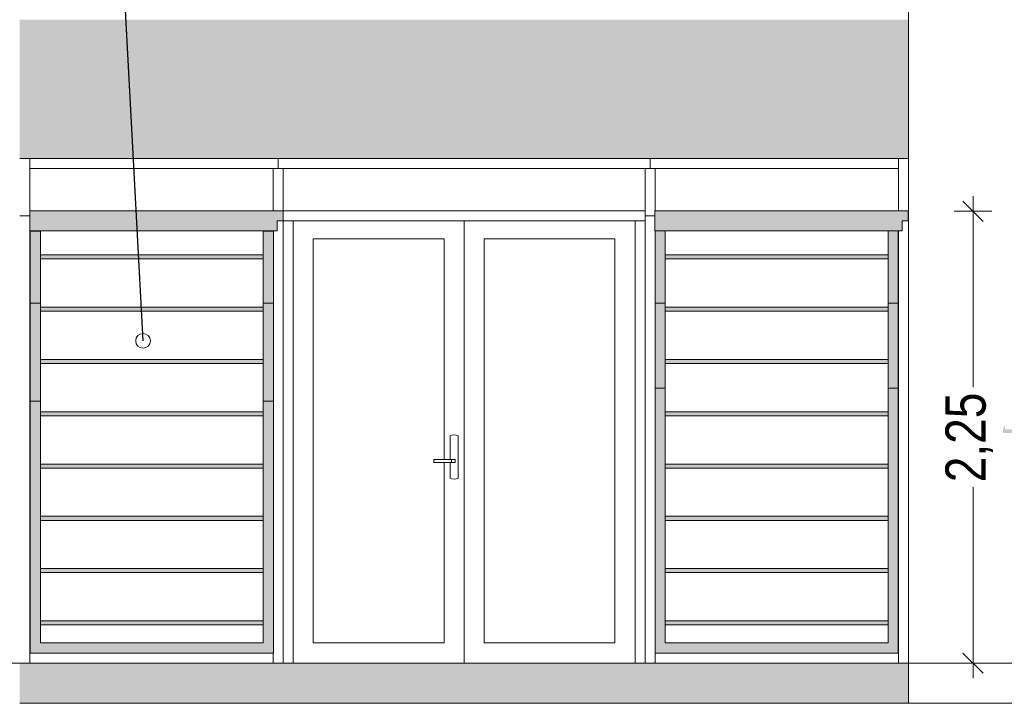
# Model space of a CAD drawing. Header units: millimetres. Extents: x 52659 to 1698020, y -10054 to 104697.
# Tile 359 of 363: x 1645720 to 1650616, y -8089 to -4689. Entities that reach past the tile are written whole.
import ezdxf

# ---------------------------------------------------------------- set-up
doc = ezdxf.new("R2010")
doc.units = ezdxf.units.MM
doc.header["$MEASUREMENT"] = 0
for name, color, linetype in [('02-05 Poteau.Construction', 7, 'Continuous'), ('02-06 Poutre.Construction', 7, 'Continuous'), ('05-02 Cotation 200ème 100ème.Cotations', 7, 'Continuous'), ('06-05 Etiquette.Texte', 7, 'Continuous'), ('08-01 2D Dessin général.2D', 7, 'Continuous'), ('A-DOOR-____-OTLN.Modèle IFC', 7, 'Continuous'), ('A-FLOR-____-OTLN.Modèle IFC', 7, 'Continuous'), ('A-GLAZ-CWMG-OTLN.Modèle IFC', 7, 'Continuous'), ('A-WALL-____-OTLN.Modèle IFC', 7, 'Continuous')]:
    doc.layers.add(name, color=color, linetype=linetype)
doc.styles.add('STYLE_GENERE_3', font='ARIALN.TTF')
doc.dimstyles.new('STYLE_GENERE__2', dxfattribs={"dimtxt": 200, "dimasz": 95, "dimexe": 0.18, "dimexo": 100, "dimgap": 0, "dimtad": 0, "dimlfac": 0.001, "dimzin": 0, "dimdsep": 46, "dimtxsty": 'STYLE_GENERE_3', "dimblk": 'ARROWHEAD_6', "dimblk1": 'ARROWHEAD_6', "dimblk2": 'ARROWHEAD_6', "dimcen": 0.09, "dimclrd": 7, "dimclre": 7, "dimclrt": 7, "dimazin": 0, "dimtfac": 1, "dimtdec": 4, "dimtmove": 0, "dimatfit": 3, "dimfxl": 1, "dimtolj": 1, "dimtzin": 0, "dimarcsym": 0})
doc.dimstyles.new('STYLE_GENERE__4', dxfattribs={"dimtxt": 0.18, "dimasz": 145.92, "dimexe": 0.18, "dimexo": 0.0625, "dimgap": 0, "dimtad": 0, "dimtih": 1, "dimtoh": 1, "dimdec": 4, "dimzin": 0, "dimdsep": 46, "dimcen": 0.09, "dimadec": 0, "dimazin": 0, "dimtfac": 1, "dimtdec": 4, "dimtmove": 0, "dimatfit": 3, "dimldrblk": 'ARROWHEAD_1', "dimfxl": 1, "dimtolj": 1, "dimtzin": 0, "dimarcsym": 0})

# ---------------------------------------------------------------- blocks, each defined once
blk = doc.blocks.new('Élément de coupe_1439_7', base_point=(1686519.8, -7889.1))
at = {"layer": 'A-WALL-____-OTLN.Modèle IFC', "linetype": 'Continuous', "lineweight": 0, "true_color": 0x000000}
blk.add_hatch(color=18, dxfattribs=at).paths.add_polyline_path([(1650610, -6724.4), (1650609.3, -6728.3), (1650609.3, -6745.3), (1656029.3, -6745.3), (1656032.8, -6738.6), (1656032.8, -6728.3), (1656033.5, -6727), (1650619.8, -6727), (1650619.8, -6704.8), (1650611.8, -6719.9)])
at = {"layer": 'A-WALL-____-OTLN.Modèle IFC', "color": 7, "linetype": 'Continuous', "lineweight": 9}
for p, q in [((1650139.8, -4689.1), (1650139.8, -7889.1)), ((1650139.8, -7889.1), (1656234.8, -7889.1))]:
    blk.add_line(p, q, dxfattribs=at)
blk = doc.blocks.new('Élément de coupe_1442_7', base_point=(1686519.8, -7889.1))
at = {"layer": 'A-DOOR-____-OTLN.Modèle IFC', "color": 7, "linetype": 'Continuous', "lineweight": 18}
for p, q in [((1648829.8, -5639.6), (1647029.8, -5639.6)), ((1647029.8, -5689.6), (1647029.8, -7889.1)), ((1647079.8, -7889.1), (1647079.8, -5689.6)), ((1647079.8, -5689.6), (1648779.8, -5689.6)), ((1647929.8, -7889.1), (1647929.8, -5689.6)), ((1648779.8, -5689.6), (1648779.8, -7889.1)), ((1648829.8, -7889.1), (1648829.8, -5689.1)), ((1647179.8, -7789.1), (1647179.8, -5779.6)), ((1647179.8, -5779.6), (1647829.8, -5779.6)), ((1647829.8, -5779.6), (1647829.8, -6876.2)), ((1648029.8, -5779.6), (1648679.8, -5779.6)), ((1648029.8, -7789.1), (1648029.8, -5779.6)), ((1648679.8, -5779.6), (1648679.8, -7789.1)), ((1647869.5, -6755.1), (1647859.8, -6759.1)), ((1647879.8, -6753.7), (1647869.5, -6755.1)), ((1647890.2, -6755.1), (1647879.8, -6753.7)), ((1647899.8, -6759.1), (1647890.2, -6755.1)), ((1647859.8, -6759.1), (1647859.8, -6876.3)), ((1647899.8, -6969.1), (1647899.8, -6759.1)), ((1647822, -6876.2), (1647779.8, -6876.3)), ((1647779.8, -6877.1), (1647779.8, -6876.3)), ((1647779.8, -6891.1), (1647779.8, -6877.1)), ((1647827.5, -6877.1), (1647779.8, -6877.1)), ((1647779.8, -6891.8), (1647779.8, -6891.1)), ((1647779.8, -6891.1), (1647827.5, -6891.1)), ((1647779.8, -6891.8), (1647822, -6891.9)), ((1647865.8, -6876.3), (1647822, -6876.2)), ((1647822, -6891.9), (1647865.8, -6891.8)), ((1647867.5, -6877.1), (1647827.5, -6877.1)), ((1647827.5, -6891.1), (1647867.5, -6891.1)), ((1647829.8, -6891.9), (1647829.8, -7789.1)), ((1647859.8, -6891.9), (1647859.8, -6969.1)), ((1647865.8, -6876.3), (1647881.9, -6876.3)), ((1647881.9, -6891.8), (1647865.8, -6891.8)), ((1647885.8, -6877.1), (1647867.5, -6877.1)), ((1647867.5, -6877.1), (1647867.5, -6891.1)), ((1647867.5, -6891.1), (1647885.8, -6891.1)), ((1647881.9, -6876.3), (1647885.8, -6877.1)), ((1647885.8, -6891.1), (1647881.9, -6891.8)), ((1647885.8, -6877.1), (1647885.8, -6891.1)), ((1647859.8, -6969.1), (1647869.5, -6973.1)), ((1647869.5, -6973.1), (1647879.8, -6974.4)), ((1647879.8, -6974.4), (1647890.2, -6973.1)), ((1647890.2, -6973.1), (1647899.8, -6969.1)), ((1647829.8, -7789.1), (1647179.8, -7789.1)), ((1648679.8, -7789.1), (1648029.8, -7789.1))]:
    blk.add_line(p, q, dxfattribs=at)
blk = doc.blocks.new('Élément de coupe_1444_7', base_point=(1686519.8, -7889.1))
at = {"layer": 'A-GLAZ-CWMG-OTLN.Modèle IFC', "color": 7, "linetype": 'Continuous', "lineweight": 18}
blk.add_line((1645769.8, -5664.1), (1645769.8, -5429.1), dxfattribs=at)
blk = doc.blocks.new('Élément de coupe_1445_7', base_point=(1686519.8, -7889.1))
at = {"layer": 'A-GLAZ-CWMG-OTLN.Modèle IFC', "color": 7, "linetype": 'Continuous', "lineweight": 18}
blk.add_line((1650089.8, -5739.6), (1650089.8, -7839.1), dxfattribs=at)
blk = doc.blocks.new('Élément de coupe_1446_7', base_point=(1686519.8, -7889.1))
at = {"layer": 'A-GLAZ-CWMG-OTLN.Modèle IFC', "color": 7, "linetype": 'Continuous', "lineweight": 18}
blk.add_line((1646979.8, -5739.6), (1646979.8, -5740.6), dxfattribs=at)
blk = doc.blocks.new('Élément de coupe_1448_7', base_point=(1686519.8, -7889.1))
at = {"layer": 'A-GLAZ-CWMG-OTLN.Modèle IFC', "color": 7, "linetype": 'Continuous', "lineweight": 18}
for p, q in [((1648879.8, -7889.1), (1648879.8, -7839.1)), ((1650089.8, -7839.1), (1650088.7, -7839.1)), ((1650089.8, -7889.1), (1650089.8, -7839.1))]:
    blk.add_line(p, q, dxfattribs=at)
blk = doc.blocks.new('Élément de coupe_1449_7', base_point=(1686519.8, -7889.1))
at = {"layer": 'A-GLAZ-CWMG-OTLN.Modèle IFC', "color": 7, "linetype": 'Continuous', "lineweight": 18}
for p, q in [((1645772.5, -7839.1), (1645769.8, -7839.1)), ((1646979.8, -7889.1), (1646979.8, -7839.1))]:
    blk.add_line(p, q, dxfattribs=at)
blk = doc.blocks.new('Élément de coupe_1450_7', base_point=(1686519.8, -7889.1))
at = {"layer": 'A-GLAZ-CWMG-OTLN.Modèle IFC', "color": 7, "linetype": 'Continuous', "lineweight": 18}
blk.add_line((1647029.8, -5429.1), (1648829.8, -5429.1), dxfattribs=at)
blk = doc.blocks.new('Élément de coupe_1451_7', base_point=(1686519.8, -7889.1))
at = {"layer": 'A-GLAZ-CWMG-OTLN.Modèle IFC', "color": 7, "linetype": 'Continuous', "lineweight": 18}
for p, q in [((1645769.8, -5379.1), (1645769.8, -5429.1)), ((1647004.8, -5379.1), (1647004.8, -5429.1)), ((1645769.8, -5429.1), (1646979.8, -5429.1))]:
    blk.add_line(p, q, dxfattribs=at)
blk = doc.blocks.new('Élément de coupe_1452_7', base_point=(1686519.8, -7889.1))
at = {"layer": 'A-GLAZ-CWMG-OTLN.Modèle IFC', "color": 7, "linetype": 'Continuous', "lineweight": 18}
for p, q in [((1648854.8, -5379.1), (1648854.8, -5429.1)), ((1648879.8, -5429.1), (1650089.8, -5429.1))]:
    blk.add_line(p, q, dxfattribs=at)
blk = doc.blocks.new('Élément de coupe_1453_7', base_point=(1686519.8, -7889.1))
at = {"layer": 'A-GLAZ-CWMG-OTLN.Modèle IFC', "color": 7, "linetype": 'Continuous', "lineweight": 18}
for p, q in [((1645719.8, -5664.1), (1645769.8, -5664.1)), ((1645769.8, -7839.1), (1645769.8, -5664.1)), ((1645769.8, -7889.1), (1645769.8, -7839.1))]:
    blk.add_line(p, q, dxfattribs=at)
blk = doc.blocks.new('Élément de coupe_1454_7', base_point=(1686519.8, -7889.1))
at = {"layer": 'A-GLAZ-CWMG-OTLN.Modèle IFC', "color": 7, "linetype": 'Continuous', "lineweight": 18}
for p, q in [((1650089.8, -5379.1), (1650089.8, -5429.1)), ((1650089.8, -5429.1), (1650089.8, -5639.6)), ((1650139.8, -5664.1), (1650137.2, -5664.1))]:
    blk.add_line(p, q, dxfattribs=at)
blk = doc.blocks.new('Élément de coupe_1455_7', base_point=(1686519.8, -7889.1))
at = {"layer": 'A-GLAZ-CWMG-OTLN.Modèle IFC', "color": 7, "linetype": 'Continuous', "lineweight": 18}
for p, q in [((1647029.8, -5429.1), (1646979.8, -5429.1)), ((1646979.8, -5429.1), (1646979.8, -5639.6)), ((1647029.8, -5429.1), (1647029.8, -5639.1))]:
    blk.add_line(p, q, dxfattribs=at)
blk = doc.blocks.new('Élément de coupe_1456_7', base_point=(1686519.8, -7889.1))
at = {"layer": 'A-GLAZ-CWMG-OTLN.Modèle IFC', "color": 7, "linetype": 'Continuous', "lineweight": 18}
for p, q in [((1648879.8, -5429.1), (1648829.8, -5429.1)), ((1648829.8, -5429.1), (1648829.8, -5639.1)), ((1648879.8, -5429.1), (1648879.8, -5639.6)), ((1648878.2, -5664.1), (1648829.8, -5664.1))]:
    blk.add_line(p, q, dxfattribs=at)
blk = doc.blocks.new('Élément de coupe_1457_7', base_point=(1686519.8, -7889.1))
at = {"layer": 'A-GLAZ-CWMG-OTLN.Modèle IFC', "color": 7, "linetype": 'Continuous', "lineweight": 18}
for p, q in [((1647029.8, -5639.1), (1647029.8, -5639.6)), ((1647029.8, -5639.1), (1648829.8, -5639.1)), ((1648829.8, -5639.1), (1648829.8, -5689.1)), ((1647029.8, -5689.1), (1648829.8, -5689.1))]:
    blk.add_line(p, q, dxfattribs=at)
blk = doc.blocks.new('Élément de coupe_1458_7', base_point=(1686519.8, -7889.1))
at = {"layer": 'A-WALL-____-OTLN.Modèle IFC', "linetype": 'Continuous', "lineweight": 0, "true_color": 0x000000}
blk.add_hatch(color=18, dxfattribs=at).paths.add_polyline_path([(1650139.8, -4689.1), (1645719.8, -4689.1), (1645719.8, -5379.1), (1650139.8, -5379.1)])
at = {"layer": 'A-WALL-____-OTLN.Modèle IFC', "color": 7, "linetype": 'Continuous', "lineweight": 9}
blk.add_line((1645719.8, -5379.1), (1650139.8, -5379.1), dxfattribs=at)
blk = doc.blocks.new('Élément de coupe_1459_7', base_point=(1686519.8, -7889.1))
at = {"layer": 'A-WALL-____-OTLN.Modèle IFC', "color": 7, "linetype": 'Continuous', "lineweight": 9}
blk.add_line((1650139.8, -1269.1), (1650139.8, -4689.1), dxfattribs=at)
blk = doc.blocks.new('Élément de coupe_1484_7', base_point=(1686519.8, -7889.1))
at = {"layer": '02-06 Poutre.Construction', "linetype": 'Continuous', "lineweight": 0, "true_color": 0x000000}
blk.add_hatch(color=18, dxfattribs=at).paths.add_polyline_path([(1648879.8, -7839.1), (1650088.7, -7839.1), (1650088.7, -7789.1), (1648879.8, -7789.1)])
at = {"layer": '02-06 Poutre.Construction', "color": 7, "linetype": 'Continuous', "lineweight": 9}
for p, q in [((1648879.8, -7839.1), (1648879.8, -7789.1)), ((1650038.7, -7789.1), (1648929.8, -7789.1)), ((1650088.7, -7839.1), (1650088.7, -7789.1)), ((1650088.7, -7839.1), (1648879.8, -7839.1))]:
    blk.add_line(p, q, dxfattribs=at)
blk = doc.blocks.new('Élément de coupe_1485_7', base_point=(1686519.8, -7889.1))
at = {"layer": '02-05 Poteau.Construction', "linetype": 'Continuous', "lineweight": 0, "true_color": 0x000000}
blk.add_hatch(color=18, dxfattribs=at).paths.add_polyline_path([(1650038.7, -6944.1), (1650038.7, -7789.1), (1650088.7, -7789.1), (1650088.7, -6944.1)])
at = {"layer": '02-05 Poteau.Construction', "color": 7, "linetype": 'Continuous', "lineweight": 9}
for p, q in [((1650038.7, -7159.1), (1650038.7, -6944.1)), ((1650088.7, -7789.1), (1650088.7, -6944.1)), ((1650038.7, -7419.1), (1650038.7, -7179.1)), ((1650038.7, -7679.1), (1650038.7, -7439.1)), ((1650038.7, -7789.1), (1650038.7, -7699.1))]:
    blk.add_line(p, q, dxfattribs=at)
blk = doc.blocks.new('Élément de coupe_1486_7', base_point=(1686519.8, -7889.1))
at = {"layer": '02-05 Poteau.Construction', "linetype": 'Continuous', "lineweight": 0, "true_color": 0x000000}
blk.add_hatch(color=18, dxfattribs=at).paths.add_polyline_path([(1648879.8, -6944.1), (1648879.8, -7789.1), (1648929.8, -7789.1), (1648929.8, -6944.1)])
at = {"layer": '02-05 Poteau.Construction', "color": 7, "linetype": 'Continuous', "lineweight": 9}
for p, q in [((1648879.8, -7789.1), (1648879.8, -6944.1)), ((1648929.8, -7159.1), (1648929.8, -6944.1)), ((1648929.8, -7419.1), (1648929.8, -7179.1)), ((1648929.8, -7679.1), (1648929.8, -7439.1)), ((1648929.8, -7789.1), (1648929.8, -7699.1))]:
    blk.add_line(p, q, dxfattribs=at)
blk = doc.blocks.new('Élément de coupe_1487_7', base_point=(1686519.8, -7889.1))
at = {"layer": '02-06 Poutre.Construction', "linetype": 'Continuous', "lineweight": 0, "true_color": 0x000000}
blk.add_hatch(color=18, dxfattribs=at).paths.add_polyline_path([(1645772.5, -7839.1), (1646981.3, -7839.1), (1646981.3, -7789.1), (1645772.5, -7789.1)])
at = {"layer": '02-06 Poutre.Construction', "color": 7, "linetype": 'Continuous', "lineweight": 9}
for p, q in [((1645772.5, -7839.1), (1645772.5, -7789.1)), ((1646931.3, -7789.1), (1645822.5, -7789.1)), ((1646981.3, -7839.1), (1646981.3, -7789.1)), ((1646981.3, -7839.1), (1645772.5, -7839.1))]:
    blk.add_line(p, q, dxfattribs=at)
blk = doc.blocks.new('Élément de coupe_1488_7', base_point=(1686519.8, -7889.1))
at = {"layer": '02-05 Poteau.Construction', "linetype": 'Continuous', "lineweight": 0, "true_color": 0x000000}
blk.add_hatch(color=18, dxfattribs=at).paths.add_polyline_path([(1646931.3, -6944.1), (1646931.3, -7789.1), (1646981.3, -7789.1), (1646981.3, -6944.1)])
at = {"layer": '02-05 Poteau.Construction', "color": 7, "linetype": 'Continuous', "lineweight": 9}
for p, q in [((1646931.3, -7159.1), (1646931.3, -6944.1)), ((1646981.3, -7789.1), (1646981.3, -6944.1)), ((1646931.3, -7419.1), (1646931.3, -7179.1)), ((1646931.3, -7679.1), (1646931.3, -7439.1)), ((1646931.3, -7789.1), (1646931.3, -7699.1))]:
    blk.add_line(p, q, dxfattribs=at)
blk = doc.blocks.new('Élément de coupe_1489_7', base_point=(1686519.8, -7889.1))
at = {"layer": '02-05 Poteau.Construction', "linetype": 'Continuous', "lineweight": 0, "true_color": 0x000000}
blk.add_hatch(color=18, dxfattribs=at).paths.add_polyline_path([(1645772.5, -6944.1), (1645772.5, -7789.1), (1645822.5, -7789.1), (1645822.5, -6944.1)])
at = {"layer": '02-05 Poteau.Construction', "color": 7, "linetype": 'Continuous', "lineweight": 9}
for p, q in [((1645772.5, -7789.1), (1645772.5, -6944.1)), ((1645822.5, -7159.1), (1645822.5, -6944.1)), ((1645822.5, -7419.1), (1645822.5, -7179.1)), ((1645822.5, -7679.1), (1645822.5, -7439.1)), ((1645822.5, -7789.1), (1645822.5, -7699.1))]:
    blk.add_line(p, q, dxfattribs=at)
blk = doc.blocks.new('Élément de coupe_1494_7', base_point=(1686519.8, -7889.1))
at = {"layer": '02-06 Poutre.Construction', "linetype": 'Continuous', "lineweight": 0, "true_color": 0x000000}
blk.add_hatch(color=18, dxfattribs=at).paths.add_polyline_path([(1648878.2, -5739.6), (1650108.2, -5739.6), (1650108.2, -5689.6), (1648878.2, -5689.6)])
at = {"layer": '02-06 Poutre.Construction', "color": 7, "linetype": 'Continuous', "lineweight": 9}
for p, q in [((1648878.2, -5739.6), (1648878.2, -5689.6)), ((1650108.2, -5739.6), (1650108.2, -5689.6)), ((1650108.2, -5739.6), (1648878.2, -5739.6))]:
    blk.add_line(p, q, dxfattribs=at)
blk = doc.blocks.new('Élément de coupe_1495_7', base_point=(1686519.8, -7889.1))
at = {"layer": '02-06 Poutre.Construction', "linetype": 'Continuous', "lineweight": 0, "true_color": 0x000000}
blk.add_hatch(color=18, dxfattribs=at).paths.add_polyline_path([(1648878.2, -5689.6), (1650137.2, -5689.6), (1650137.2, -5639.6), (1648878.2, -5639.6)])
at = {"layer": '02-06 Poutre.Construction', "color": 7, "linetype": 'Continuous', "lineweight": 9}
for p, q in [((1650137.2, -5639.6), (1648878.2, -5639.6)), ((1648878.2, -5689.6), (1648878.2, -5639.6)), ((1650137.2, -5689.6), (1650137.2, -5639.6)), ((1650137.2, -5689.6), (1650108.2, -5689.6))]:
    blk.add_line(p, q, dxfattribs=at)
blk = doc.blocks.new('Élément de coupe_1496_7', base_point=(1686519.8, -7889.1))
at = {"layer": '02-06 Poutre.Construction', "linetype": 'Continuous', "lineweight": 0, "true_color": 0x000000}
blk.add_hatch(color=18, dxfattribs=at).paths.add_polyline_path([(1645770.8, -5739.6), (1647000.8, -5739.6), (1647000.8, -5689.6), (1645770.8, -5689.6)])
at = {"layer": '02-06 Poutre.Construction', "color": 7, "linetype": 'Continuous', "lineweight": 9}
for p, q in [((1645770.8, -5739.6), (1645770.8, -5689.6)), ((1647000.8, -5739.6), (1647000.8, -5689.6)), ((1647000.8, -5739.6), (1645770.8, -5739.6))]:
    blk.add_line(p, q, dxfattribs=at)
blk = doc.blocks.new('Élément de coupe_1497_7', base_point=(1686519.8, -7889.1))
at = {"layer": '02-06 Poutre.Construction', "linetype": 'Continuous', "lineweight": 0, "true_color": 0x000000}
blk.add_hatch(color=18, dxfattribs=at).paths.add_polyline_path([(1645770.8, -5689.6), (1647029.8, -5689.6), (1647029.8, -5639.6), (1645770.8, -5639.6)])
at = {"layer": '02-06 Poutre.Construction', "color": 7, "linetype": 'Continuous', "lineweight": 9}
for p, q in [((1647029.8, -5639.6), (1645770.8, -5639.6)), ((1645770.8, -5689.6), (1645770.8, -5639.6)), ((1647029.8, -5689.6), (1647029.8, -5639.6)), ((1647029.8, -5689.6), (1647000.8, -5689.6))]:
    blk.add_line(p, q, dxfattribs=at)
blk = doc.blocks.new('Élément de coupe_1507_7', base_point=(1686519.8, -7889.1))
at = {"layer": '02-05 Poteau.Construction', "linetype": 'Continuous', "lineweight": 0, "true_color": 0x000000}
blk.add_hatch(color=18, dxfattribs=at).paths.add_polyline_path([(1646931.3, -6944.1), (1646981.3, -6944.1), (1646981.3, -6585.6), (1646931.3, -6585.6)])
at = {"layer": '02-05 Poteau.Construction', "color": 7, "linetype": 'Continuous', "lineweight": 9}
for p, q in [((1646931.3, -6099.1), (1646981.3, -6099.1)), ((1646931.3, -6639.1), (1646931.3, -6585.6)), ((1646981.3, -6944.1), (1646981.3, -6585.6)), ((1646931.3, -6899.1), (1646931.3, -6659.1)), ((1646931.3, -6944.1), (1646931.3, -6919.1))]:
    blk.add_line(p, q, dxfattribs=at)
blk = doc.blocks.new('Élément de coupe_1508_7', base_point=(1686519.8, -7889.1))
at = {"layer": '02-05 Poteau.Construction', "linetype": 'Continuous', "lineweight": 0, "true_color": 0x000000}
blk.add_hatch(color=18, dxfattribs=at).paths.add_polyline_path([(1645772.5, -6099.1), (1645772.5, -6944.1), (1645822.5, -6944.1), (1645822.5, -6099.1)])
at = {"layer": '02-05 Poteau.Construction', "color": 7, "linetype": 'Continuous', "lineweight": 9}
for p, q in [((1645772.5, -6099.1), (1645822.5, -6099.1)), ((1645772.5, -6944.1), (1645772.5, -6585.6)), ((1645822.5, -6639.1), (1645822.5, -6585.6)), ((1645822.5, -6899.1), (1645822.5, -6659.1)), ((1645822.5, -6944.1), (1645822.5, -6919.1))]:
    blk.add_line(p, q, dxfattribs=at)
blk = doc.blocks.new('Élément de coupe_1509_7', base_point=(1686519.8, -7889.1))
at = {"layer": '02-05 Poteau.Construction', "linetype": 'Continuous', "lineweight": 0, "true_color": 0x000000}
blk.add_hatch(color=18, dxfattribs=at).paths.add_polyline_path([(1646931.3, -5740.6), (1646931.3, -6585.6), (1646981.3, -6585.6), (1646981.3, -5740.6)])
at = {"layer": '02-05 Poteau.Construction', "color": 7, "linetype": 'Continuous', "lineweight": 9}
for p, q in [((1646931.3, -5740.6), (1646981.3, -5740.6)), ((1646931.3, -5859.1), (1646931.3, -5740.6)), ((1646981.3, -6585.6), (1646981.3, -5740.6)), ((1646931.3, -6119.1), (1646931.3, -5879.1)), ((1646931.3, -6379.1), (1646931.3, -6139.1)), ((1646931.3, -6585.6), (1646931.3, -6399.1)), ((1646931.3, -6585.6), (1646981.3, -6585.6))]:
    blk.add_line(p, q, dxfattribs=at)
blk = doc.blocks.new('Élément de coupe_1510_7', base_point=(1686519.8, -7889.1))
at = {"layer": '02-05 Poteau.Construction', "linetype": 'Continuous', "lineweight": 0, "true_color": 0x000000}
blk.add_hatch(color=18, dxfattribs=at).paths.add_polyline_path([(1645772.5, -5740.6), (1645772.5, -6099.1), (1645822.5, -6099.1), (1645822.5, -5740.6)])
at = {"layer": '02-05 Poteau.Construction', "color": 7, "linetype": 'Continuous', "lineweight": 9}
for p, q in [((1645772.5, -5740.6), (1645822.5, -5740.6)), ((1645772.5, -6585.6), (1645772.5, -5740.6)), ((1645822.5, -5859.1), (1645822.5, -5740.6)), ((1645822.5, -6119.1), (1645822.5, -5879.1)), ((1645822.5, -6379.1), (1645822.5, -6139.1)), ((1645822.5, -6585.6), (1645822.5, -6399.1)), ((1645772.5, -6585.6), (1645822.5, -6585.6))]:
    blk.add_line(p, q, dxfattribs=at)
blk = doc.blocks.new('Élément de coupe_1511_7', base_point=(1686519.8, -7889.1))
at = {"layer": '02-05 Poteau.Construction', "linetype": 'Continuous', "lineweight": 0, "true_color": 0x000000}
blk.add_hatch(color=18, dxfattribs=at).paths.add_polyline_path([(1648879.8, -6099.1), (1648879.8, -6944.1), (1648929.8, -6944.1), (1648929.8, -6099.1)])
at = {"layer": '02-05 Poteau.Construction', "color": 7, "linetype": 'Continuous', "lineweight": 9}
for p, q in [((1648879.8, -6099.1), (1648929.8, -6099.1)), ((1648879.8, -6944.1), (1648879.8, -6521.6)), ((1648929.8, -6639.1), (1648929.8, -6521.6)), ((1648929.8, -6899.1), (1648929.8, -6659.1)), ((1648929.8, -6944.1), (1648929.8, -6919.1))]:
    blk.add_line(p, q, dxfattribs=at)
blk = doc.blocks.new('Élément de coupe_1512_7', base_point=(1686519.8, -7889.1))
at = {"layer": '02-05 Poteau.Construction', "linetype": 'Continuous', "lineweight": 0, "true_color": 0x000000}
blk.add_hatch(color=18, dxfattribs=at).paths.add_polyline_path([(1650038.7, -6099.1), (1650038.7, -6944.1), (1650088.7, -6944.1), (1650088.7, -6099.1)])
at = {"layer": '02-05 Poteau.Construction', "color": 7, "linetype": 'Continuous', "lineweight": 9}
for p, q in [((1650038.7, -6099.1), (1650088.7, -6099.1)), ((1650038.7, -6639.1), (1650038.7, -6521.6)), ((1650088.7, -6944.1), (1650088.7, -6521.6)), ((1650038.7, -6899.1), (1650038.7, -6659.1)), ((1650038.7, -6944.1), (1650038.7, -6919.1))]:
    blk.add_line(p, q, dxfattribs=at)
blk = doc.blocks.new('Élément de coupe_1513_7', base_point=(1686519.8, -7889.1))
at = {"layer": '02-05 Poteau.Construction', "linetype": 'Continuous', "lineweight": 0, "true_color": 0x000000}
blk.add_hatch(color=18, dxfattribs=at).paths.add_polyline_path([(1648879.8, -5739.6), (1648879.8, -6099.1), (1648929.8, -6099.1), (1648929.8, -5739.6)])
at = {"layer": '02-05 Poteau.Construction', "color": 7, "linetype": 'Continuous', "lineweight": 9}
for p, q in [((1648879.8, -6521.6), (1648879.8, -5739.6)), ((1648929.8, -5859.1), (1648929.8, -5739.6)), ((1648929.8, -6119.1), (1648929.8, -5879.1)), ((1648929.8, -6379.1), (1648929.8, -6139.1)), ((1648929.8, -6521.6), (1648929.8, -6399.1)), ((1648879.8, -6521.6), (1648929.8, -6521.6))]:
    blk.add_line(p, q, dxfattribs=at)
blk = doc.blocks.new('Élément de coupe_1514_7', base_point=(1686519.8, -7889.1))
at = {"layer": '02-05 Poteau.Construction', "linetype": 'Continuous', "lineweight": 0, "true_color": 0x000000}
blk.add_hatch(color=18, dxfattribs=at).paths.add_polyline_path([(1650038.7, -5739.6), (1650038.7, -6099.1), (1650088.7, -6099.1), (1650088.7, -5739.6)])
at = {"layer": '02-05 Poteau.Construction', "color": 7, "linetype": 'Continuous', "lineweight": 9}
for p, q in [((1650038.7, -5859.1), (1650038.7, -5739.6)), ((1650088.7, -6521.6), (1650088.7, -5739.6)), ((1650038.7, -6119.1), (1650038.7, -5879.1)), ((1650038.7, -6379.1), (1650038.7, -6139.1)), ((1650038.7, -6521.6), (1650038.7, -6399.1)), ((1650038.7, -6521.6), (1650088.7, -6521.6))]:
    blk.add_line(p, q, dxfattribs=at)
blk = doc.blocks.new('Élément de coupe_1515_7', base_point=(1686519.8, -7889.1))
at = {"layer": '02-06 Poutre.Construction', "linetype": 'Continuous', "lineweight": 0, "true_color": 0x000000}
blk.add_hatch(color=18, dxfattribs=at).paths.add_polyline_path([(1645822.5, -5879.1), (1646931.3, -5879.1), (1646931.3, -5859.1), (1645822.5, -5859.1)])
at = {"layer": '02-06 Poutre.Construction', "color": 7, "linetype": 'Continuous', "lineweight": 9}
for p, q in [((1646931.3, -5859.1), (1645822.5, -5859.1)), ((1645822.5, -5879.1), (1645822.5, -5859.1)), ((1646931.3, -5879.1), (1646931.3, -5859.1)), ((1646931.3, -5879.1), (1645822.5, -5879.1))]:
    blk.add_line(p, q, dxfattribs=at)
blk = doc.blocks.new('Élément de coupe_1519_7', base_point=(1686519.8, -7889.1))
at = {"layer": 'A-FLOR-____-OTLN.Modèle IFC', "linetype": 'Continuous', "lineweight": 0, "true_color": 0x000000}
blk.add_hatch(color=18, dxfattribs=at).paths.add_polyline_path([(1650139.8, -7889.1), (1645719.8, -7889.1), (1645719.8, -8089.1), (1650139.8, -8089.1)])
at = {"layer": 'A-FLOR-____-OTLN.Modèle IFC', "color": 7, "linetype": 'Continuous', "lineweight": 9}
for p, q in [((1645719.8, -7889.1), (1650139.8, -7889.1)), ((1650139.8, -8089.1), (1650139.8, -7889.1)), ((1645719.8, -8089.1), (1650139.8, -8089.1)), ((1650139.8, -8089.1), (1656234.8, -8089.1))]:
    blk.add_line(p, q, dxfattribs=at)
blk = doc.blocks.new('Élément de coupe_1535_7', base_point=(1686519.8, -7889.1))
at = {"layer": '02-06 Poutre.Construction', "linetype": 'Continuous', "lineweight": 0, "true_color": 0x000000}
blk.add_hatch(color=18, dxfattribs=at).paths.add_polyline_path([(1645822.5, -6139.1), (1646931.3, -6139.1), (1646931.3, -6119.1), (1645822.5, -6119.1)])
at = {"layer": '02-06 Poutre.Construction', "color": 7, "linetype": 'Continuous', "lineweight": 9}
for p, q in [((1646931.3, -6119.1), (1645822.5, -6119.1)), ((1645822.5, -6139.1), (1645822.5, -6119.1)), ((1646931.3, -6139.1), (1646931.3, -6119.1)), ((1646931.3, -6139.1), (1645822.5, -6139.1))]:
    blk.add_line(p, q, dxfattribs=at)
blk = doc.blocks.new('Élément de coupe_1536_7', base_point=(1686519.8, -7889.1))
at = {"layer": '02-06 Poutre.Construction', "linetype": 'Continuous', "lineweight": 0, "true_color": 0x000000}
blk.add_hatch(color=18, dxfattribs=at).paths.add_polyline_path([(1645822.5, -6399.1), (1646931.3, -6399.1), (1646931.3, -6379.1), (1645822.5, -6379.1)])
at = {"layer": '02-06 Poutre.Construction', "color": 7, "linetype": 'Continuous', "lineweight": 9}
for p, q in [((1646931.3, -6379.1), (1645822.5, -6379.1)), ((1645822.5, -6399.1), (1645822.5, -6379.1)), ((1646931.3, -6399.1), (1645822.5, -6399.1)), ((1646931.3, -6399.1), (1646931.3, -6379.1))]:
    blk.add_line(p, q, dxfattribs=at)
blk = doc.blocks.new('Élément de coupe_1537_7', base_point=(1686519.8, -7889.1))
at = {"layer": '02-06 Poutre.Construction', "linetype": 'Continuous', "lineweight": 0, "true_color": 0x000000}
blk.add_hatch(color=18, dxfattribs=at).paths.add_polyline_path([(1645822.5, -6659.1), (1646931.3, -6659.1), (1646931.3, -6639.1), (1645822.5, -6639.1)])
at = {"layer": '02-06 Poutre.Construction', "color": 7, "linetype": 'Continuous', "lineweight": 9}
for p, q in [((1646931.3, -6639.1), (1645822.5, -6639.1)), ((1645822.5, -6659.1), (1645822.5, -6639.1)), ((1646931.3, -6659.1), (1646931.3, -6639.1)), ((1646931.3, -6659.1), (1645822.5, -6659.1))]:
    blk.add_line(p, q, dxfattribs=at)
blk = doc.blocks.new('Élément de coupe_1538_7', base_point=(1686519.8, -7889.1))
at = {"layer": '02-06 Poutre.Construction', "linetype": 'Continuous', "lineweight": 0, "true_color": 0x000000}
blk.add_hatch(color=18, dxfattribs=at).paths.add_polyline_path([(1645822.5, -6919.1), (1646931.3, -6919.1), (1646931.3, -6899.1), (1645822.5, -6899.1)])
at = {"layer": '02-06 Poutre.Construction', "color": 7, "linetype": 'Continuous', "lineweight": 9}
for p, q in [((1646931.3, -6899.1), (1645822.5, -6899.1)), ((1645822.5, -6919.1), (1645822.5, -6899.1)), ((1646931.3, -6919.1), (1646931.3, -6899.1)), ((1646931.3, -6919.1), (1645822.5, -6919.1))]:
    blk.add_line(p, q, dxfattribs=at)
blk = doc.blocks.new('Élément de coupe_1539_7', base_point=(1686519.8, -7889.1))
at = {"layer": '02-06 Poutre.Construction', "linetype": 'Continuous', "lineweight": 0, "true_color": 0x000000}
blk.add_hatch(color=18, dxfattribs=at).paths.add_polyline_path([(1645822.5, -7179.1), (1646931.3, -7179.1), (1646931.3, -7159.1), (1645822.5, -7159.1)])
at = {"layer": '02-06 Poutre.Construction', "color": 7, "linetype": 'Continuous', "lineweight": 9}
for p, q in [((1646931.3, -7159.1), (1645822.5, -7159.1)), ((1645822.5, -7179.1), (1645822.5, -7159.1)), ((1646931.3, -7179.1), (1645822.5, -7179.1)), ((1646931.3, -7179.1), (1646931.3, -7159.1))]:
    blk.add_line(p, q, dxfattribs=at)
blk = doc.blocks.new('Élément de coupe_1540_7', base_point=(1686519.8, -7889.1))
at = {"layer": '02-06 Poutre.Construction', "linetype": 'Continuous', "lineweight": 0, "true_color": 0x000000}
blk.add_hatch(color=18, dxfattribs=at).paths.add_polyline_path([(1645822.5, -7439.1), (1646931.3, -7439.1), (1646931.3, -7419.1), (1645822.5, -7419.1)])
at = {"layer": '02-06 Poutre.Construction', "color": 7, "linetype": 'Continuous', "lineweight": 9}
for p, q in [((1646931.3, -7419.1), (1645822.5, -7419.1)), ((1645822.5, -7439.1), (1645822.5, -7419.1)), ((1646931.3, -7439.1), (1645822.5, -7439.1)), ((1646931.3, -7439.1), (1646931.3, -7419.1))]:
    blk.add_line(p, q, dxfattribs=at)
blk = doc.blocks.new('Élément de coupe_1541_7', base_point=(1686519.8, -7889.1))
at = {"layer": '02-06 Poutre.Construction', "linetype": 'Continuous', "lineweight": 0, "true_color": 0x000000}
blk.add_hatch(color=18, dxfattribs=at).paths.add_polyline_path([(1645822.5, -7699.1), (1646931.3, -7699.1), (1646931.3, -7679.1), (1645822.5, -7679.1)])
at = {"layer": '02-06 Poutre.Construction', "color": 7, "linetype": 'Continuous', "lineweight": 9}
for p, q in [((1646931.3, -7679.1), (1645822.5, -7679.1)), ((1645822.5, -7699.1), (1645822.5, -7679.1)), ((1646931.3, -7699.1), (1646931.3, -7679.1)), ((1646931.3, -7699.1), (1645822.5, -7699.1))]:
    blk.add_line(p, q, dxfattribs=at)
blk = doc.blocks.new('Élément de coupe_1542_7', base_point=(1686519.8, -7889.1))
at = {"layer": '02-06 Poutre.Construction', "linetype": 'Continuous', "lineweight": 0, "true_color": 0x000000}
blk.add_hatch(color=18, dxfattribs=at).paths.add_polyline_path([(1648929.8, -5879.1), (1650038.7, -5879.1), (1650038.7, -5859.1), (1648929.8, -5859.1)])
at = {"layer": '02-06 Poutre.Construction', "color": 7, "linetype": 'Continuous', "lineweight": 9}
for p, q in [((1650038.7, -5859.1), (1648929.8, -5859.1)), ((1648929.8, -5879.1), (1648929.8, -5859.1)), ((1650038.7, -5879.1), (1650038.7, -5859.1)), ((1650038.7, -5879.1), (1648929.8, -5879.1))]:
    blk.add_line(p, q, dxfattribs=at)
blk = doc.blocks.new('Élément de coupe_1543_7', base_point=(1686519.8, -7889.1))
at = {"layer": '02-06 Poutre.Construction', "linetype": 'Continuous', "lineweight": 0, "true_color": 0x000000}
blk.add_hatch(color=18, dxfattribs=at).paths.add_polyline_path([(1648929.8, -6139.1), (1650038.7, -6139.1), (1650038.7, -6119.1), (1648929.8, -6119.1)])
at = {"layer": '02-06 Poutre.Construction', "color": 7, "linetype": 'Continuous', "lineweight": 9}
for p, q in [((1650038.7, -6119.1), (1648929.8, -6119.1)), ((1648929.8, -6139.1), (1648929.8, -6119.1)), ((1650038.7, -6139.1), (1650038.7, -6119.1)), ((1650038.7, -6139.1), (1648929.8, -6139.1))]:
    blk.add_line(p, q, dxfattribs=at)
blk = doc.blocks.new('Élément de coupe_1544_7', base_point=(1686519.8, -7889.1))
at = {"layer": '02-06 Poutre.Construction', "linetype": 'Continuous', "lineweight": 0, "true_color": 0x000000}
blk.add_hatch(color=18, dxfattribs=at).paths.add_polyline_path([(1648929.8, -6399.1), (1650038.7, -6399.1), (1650038.7, -6379.1), (1648929.8, -6379.1)])
at = {"layer": '02-06 Poutre.Construction', "color": 7, "linetype": 'Continuous', "lineweight": 9}
for p, q in [((1650038.7, -6379.1), (1648929.8, -6379.1)), ((1648929.8, -6399.1), (1648929.8, -6379.1)), ((1650038.7, -6399.1), (1648929.8, -6399.1)), ((1650038.7, -6399.1), (1650038.7, -6379.1))]:
    blk.add_line(p, q, dxfattribs=at)
blk = doc.blocks.new('Élément de coupe_1545_7', base_point=(1686519.8, -7889.1))
at = {"layer": '02-06 Poutre.Construction', "linetype": 'Continuous', "lineweight": 0, "true_color": 0x000000}
blk.add_hatch(color=18, dxfattribs=at).paths.add_polyline_path([(1648929.8, -6659.1), (1650038.7, -6659.1), (1650038.7, -6639.1), (1648929.8, -6639.1)])
at = {"layer": '02-06 Poutre.Construction', "color": 7, "linetype": 'Continuous', "lineweight": 9}
for p, q in [((1650038.7, -6639.1), (1648929.8, -6639.1)), ((1648929.8, -6659.1), (1648929.8, -6639.1)), ((1650038.7, -6659.1), (1650038.7, -6639.1)), ((1650038.7, -6659.1), (1648929.8, -6659.1))]:
    blk.add_line(p, q, dxfattribs=at)
blk = doc.blocks.new('Élément de coupe_1546_7', base_point=(1686519.8, -7889.1))
at = {"layer": '02-06 Poutre.Construction', "linetype": 'Continuous', "lineweight": 0, "true_color": 0x000000}
blk.add_hatch(color=18, dxfattribs=at).paths.add_polyline_path([(1648929.8, -6919.1), (1650038.7, -6919.1), (1650038.7, -6899.1), (1648929.8, -6899.1)])
at = {"layer": '02-06 Poutre.Construction', "color": 7, "linetype": 'Continuous', "lineweight": 9}
for p, q in [((1650038.7, -6899.1), (1648929.8, -6899.1)), ((1648929.8, -6919.1), (1648929.8, -6899.1)), ((1650038.7, -6919.1), (1650038.7, -6899.1)), ((1650038.7, -6919.1), (1648929.8, -6919.1))]:
    blk.add_line(p, q, dxfattribs=at)
blk = doc.blocks.new('Élément de coupe_1547_7', base_point=(1686519.8, -7889.1))
at = {"layer": '02-06 Poutre.Construction', "linetype": 'Continuous', "lineweight": 0, "true_color": 0x000000}
blk.add_hatch(color=18, dxfattribs=at).paths.add_polyline_path([(1648929.8, -7179.1), (1650038.7, -7179.1), (1650038.7, -7159.1), (1648929.8, -7159.1)])
at = {"layer": '02-06 Poutre.Construction', "color": 7, "linetype": 'Continuous', "lineweight": 9}
for p, q in [((1650038.7, -7159.1), (1648929.8, -7159.1)), ((1648929.8, -7179.1), (1648929.8, -7159.1)), ((1650038.7, -7179.1), (1648929.8, -7179.1)), ((1650038.7, -7179.1), (1650038.7, -7159.1))]:
    blk.add_line(p, q, dxfattribs=at)
blk = doc.blocks.new('Élément de coupe_1548_7', base_point=(1686519.8, -7889.1))
at = {"layer": '02-06 Poutre.Construction', "linetype": 'Continuous', "lineweight": 0, "true_color": 0x000000}
blk.add_hatch(color=18, dxfattribs=at).paths.add_polyline_path([(1648929.8, -7439.1), (1650038.7, -7439.1), (1650038.7, -7419.1), (1648929.8, -7419.1)])
at = {"layer": '02-06 Poutre.Construction', "color": 7, "linetype": 'Continuous', "lineweight": 9}
for p, q in [((1650038.7, -7419.1), (1648929.8, -7419.1)), ((1648929.8, -7439.1), (1648929.8, -7419.1)), ((1650038.7, -7439.1), (1648929.8, -7439.1)), ((1650038.7, -7439.1), (1650038.7, -7419.1))]:
    blk.add_line(p, q, dxfattribs=at)
blk = doc.blocks.new('Élément de coupe_1549_7', base_point=(1686519.8, -7889.1))
at = {"layer": '02-06 Poutre.Construction', "linetype": 'Continuous', "lineweight": 0, "true_color": 0x000000}
blk.add_hatch(color=18, dxfattribs=at).paths.add_polyline_path([(1648929.8, -7699.1), (1650038.7, -7699.1), (1650038.7, -7679.1), (1648929.8, -7679.1)])
at = {"layer": '02-06 Poutre.Construction', "color": 7, "linetype": 'Continuous', "lineweight": 9}
for p, q in [((1650038.7, -7679.1), (1648929.8, -7679.1)), ((1648929.8, -7699.1), (1648929.8, -7679.1)), ((1650038.7, -7699.1), (1650038.7, -7679.1)), ((1650038.7, -7699.1), (1648929.8, -7699.1))]:
    blk.add_line(p, q, dxfattribs=at)
blk = doc.blocks.new('*D1840', base_point=(1686519.8, -7889.1))
at = {"layer": '05-02 Cotation 200ème 100ème.Cotations', "color": 7, "linetype": 'Continuous', "lineweight": 13, "transparency": 16777216}
for p, q in [((1650460.5, -5642.1), (1650460.5, -5567.1)), ((1650554.2, -5642.1), (1650366.7, -5642.1)), ((1650460.5, -6516.7), (1650460.5, -5642.1)), ((1650460.5, -7889.1), (1650460.5, -7014.5)), ((1650554.2, -7889.1), (1650366.7, -7889.1)), ((1650460.5, -7964.1), (1650460.5, -7889.1))]:
    blk.add_line(p, q, dxfattribs=at)
at = {"layer": '05-02 Cotation 200ème 100ème.Cotations', "color": 7, "linetype": 'Continuous', "lineweight": 25, "transparency": 16777216}
for p, q in [((1650510.5, -5692.1), (1650410.5, -5592.1)), ((1650410.5, -7839.1), (1650510.5, -7939.1))]:
    blk.add_line(p, q, dxfattribs=at)
at = {"layer": '05-02 Cotation 200ème 100ème.Cotations', "color": 7, "lineweight": 9, "transparency": 16777216, "insert": (1650560.5, -6989.6), "char_height": 200, "attachment_point": 7, "rotation": 90, "style": 'STYLE_GENERE_3'}
blk.add_mtext('\\A1;2,25', dxfattribs=at)
blk = doc.blocks.new('ARROWHEAD_6')
at = {"color": 0, "linetype": 'Continuous', "lineweight": 0}
for p, q in [((0, 0), (-1, 0)), ((-0.5, -0.5), (0.5, 0.5))]:
    blk.add_line(p, q, dxfattribs=at)
blk = doc.blocks.new('ARROWHEAD_1')
at = {"color": 0, "linetype": 'Continuous', "lineweight": 0}
blk.add_line((0, 0), (-1, 0), dxfattribs=at)
blk.add_circle((0, 0), 0.25, dxfattribs=at)

msp = doc.modelspace()

# ---------------------------------------------------------------- linework, layer by layer
at = {"layer": '08-01 2D Dessin général.2D', "color": 7, "linetype": 'Continuous', "lineweight": 20}
msp.add_line((1621454.831, -7889.058), (1698019.831, -7889.058), dxfattribs=at)

# ---------------------------------------------------------------- block references
at = {"layer": '02-05 Poteau.Construction', "lineweight": 0}
for name in ['Élément de coupe_1510_7', 'Élément de coupe_1509_7', 'Élément de coupe_1513_7', 'Élément de coupe_1514_7', 'Élément de coupe_1508_7', 'Élément de coupe_1507_7', 'Élément de coupe_1511_7', 'Élément de coupe_1512_7', 'Élément de coupe_1489_7', 'Élément de coupe_1488_7', 'Élément de coupe_1486_7', 'Élément de coupe_1485_7']:
    msp.add_blockref(name, (1686519.831, -7889.058), dxfattribs=at)
at = {"layer": '02-06 Poutre.Construction', "lineweight": 0}
for name in ['Élément de coupe_1497_7', 'Élément de coupe_1495_7', 'Élément de coupe_1496_7', 'Élément de coupe_1494_7', 'Élément de coupe_1515_7', 'Élément de coupe_1542_7', 'Élément de coupe_1535_7', 'Élément de coupe_1543_7', 'Élément de coupe_1536_7', 'Élément de coupe_1544_7', 'Élément de coupe_1537_7', 'Élément de coupe_1545_7', 'Élément de coupe_1538_7', 'Élément de coupe_1546_7', 'Élément de coupe_1539_7', 'Élément de coupe_1547_7', 'Élément de coupe_1540_7', 'Élément de coupe_1548_7', 'Élément de coupe_1541_7', 'Élément de coupe_1549_7', 'Élément de coupe_1487_7', 'Élément de coupe_1484_7']:
    msp.add_blockref(name, (1686519.831, -7889.058), dxfattribs=at)
at = {"layer": 'A-DOOR-____-OTLN.Modèle IFC', "lineweight": 0}
msp.add_blockref('Élément de coupe_1442_7', (1686519.831, -7889.058), dxfattribs=at)
at = {"layer": 'A-FLOR-____-OTLN.Modèle IFC', "lineweight": 0}
msp.add_blockref('Élément de coupe_1519_7', (1686519.831, -7889.058), dxfattribs=at)
at = {"layer": 'A-GLAZ-CWMG-OTLN.Modèle IFC', "lineweight": 0}
for name in ['Élément de coupe_1451_7', 'Élément de coupe_1452_7', 'Élément de coupe_1454_7', 'Élément de coupe_1444_7', 'Élément de coupe_1455_7', 'Élément de coupe_1450_7', 'Élément de coupe_1456_7', 'Élément de coupe_1453_7', 'Élément de coupe_1457_7', 'Élément de coupe_1446_7', 'Élément de coupe_1445_7', 'Élément de coupe_1449_7', 'Élément de coupe_1448_7']:
    msp.add_blockref(name, (1686519.831, -7889.058), dxfattribs=at)
at = {"layer": 'A-WALL-____-OTLN.Modèle IFC', "lineweight": 0}
for name in ['Élément de coupe_1459_7', 'Élément de coupe_1458_7', 'Élément de coupe_1439_7']:
    msp.add_blockref(name, (1686519.831, -7889.058), dxfattribs=at)

# ---------------------------------------------------------------- dimensions: what is measured, and where the dimension line sits
at = {"layer": '05-02 Cotation 200ème 100ème.Cotations', "color": 7, "linetype": 'Continuous', "lineweight": 13}
dim = msp.add_linear_dim(base=(1650460.487, -5642.131), p1=(1650063.704, -7889.058), p2=(1650461.437, -5642.131), angle=90, dimstyle='STYLE_GENERE__2', dxfattribs=at)
dim.commit()
dim.dimension.update_dxf_attribs({"geometry": '*D1840', "text_midpoint": (1650460.487, -6729.83), "dimtype": 160, "text_rotation": 90})

# ---------------------------------------------------------------- leaders
at = {"layer": '06-05 Etiquette.Texte', "color": 7, "linetype": 'Continuous', "lineweight": 9, "annotation_type": 0, "has_hookline": 1, "hookline_direction": 0, "text_width": 4333.333}
msp.add_leader([(1646333.449, -6286.366), (1646187.529, -3523.964), (1646333.449, -3523.964)], dimstyle='STYLE_GENERE__4', dxfattribs=at)

doc.saveas('drawing.dxf')
